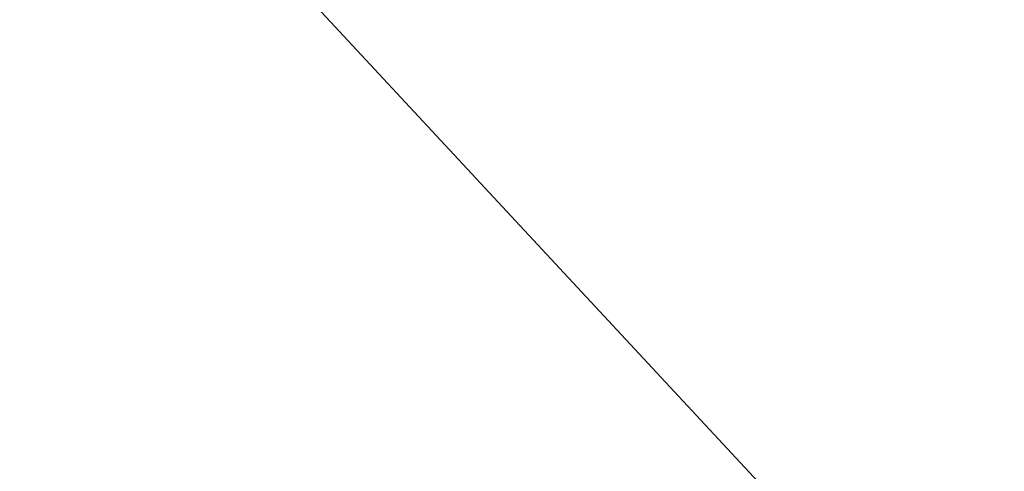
# Model space of a CAD drawing. Extents: x 22936 to 50368, y -4877 to 31080.
# Tile 559 of 601: x 45222 to 46116, y 6544 to 6953. Entities that reach past the tile are written whole.
import ezdxf

# ---------------------------------------------------------------- set-up
doc = ezdxf.new("R2010")
doc.units = 0
doc.layers.add('08_AMENAGEMENTS_EXTERIEURS', color=253, linetype='CONTINUOUS')

# ---------------------------------------------------------------- blocks, each defined once
blk = doc.blocks.new('GROUPER_122')
at = {"layer": '08_AMENAGEMENTS_EXTERIEURS'}
mesh = blk.add_polyface(dxfattribs=at)
corners = [(4865.77, 2632.41), (4440.58, 2433.55), (4420.06, 2562.46), (4529.79, 1059.49), (4741, 1059.49), (5029.79, 1059.49), (4894.7, 2450.68), (5779.35, 2591.51), (6882.55, 501.38), (5029.79, 501.38), (5988.63, 801.38), (6907.61, 801.38), (7602.54, 0), (6819.83, 133.42), (7715.66, 663.64), (3404.37, 2268.59), (164, 668.17), (0, 1757.09), (2762.33, 1059.49)]
mesh.append_faces([[corners[k] for k in face] for face in [(0, 1, 2), (5, 8, 9), (8, 12, 13), (12, 11, 14), (15, 16, 17)]], dxfattribs={"vtx0": -1})
mesh.append_faces([[corners[k] for k in face] for face in [(3, 0, 4), (4, 0, 5), (10, 5, 7), (16, 15, 18), (18, 15, 3)]], dxfattribs={"vtx0": -1, "vtx1": -1})
mesh.append_faces([[corners[k] for k in face] for face in [(1, 0, 3), (8, 5, 10), (12, 8, 11)]], dxfattribs={"vtx0": -1, "vtx1": -1, "vtx2": -1})
mesh.append_faces([[corners[k] for k in face] for face in [(5, 0, 6), (5, 6, 7), (8, 10, 11), (3, 15, 1)]], dxfattribs={"vtx0": -1, "vtx2": -1})

msp = doc.modelspace()

# ---------------------------------------------------------------- block references
at = {"layer": '08_AMENAGEMENTS_EXTERIEURS', "color": 9}
msp.add_blockref('GROUPER_122', (41671.41, 5143.34), dxfattribs=at)

doc.saveas('drawing.dxf')
